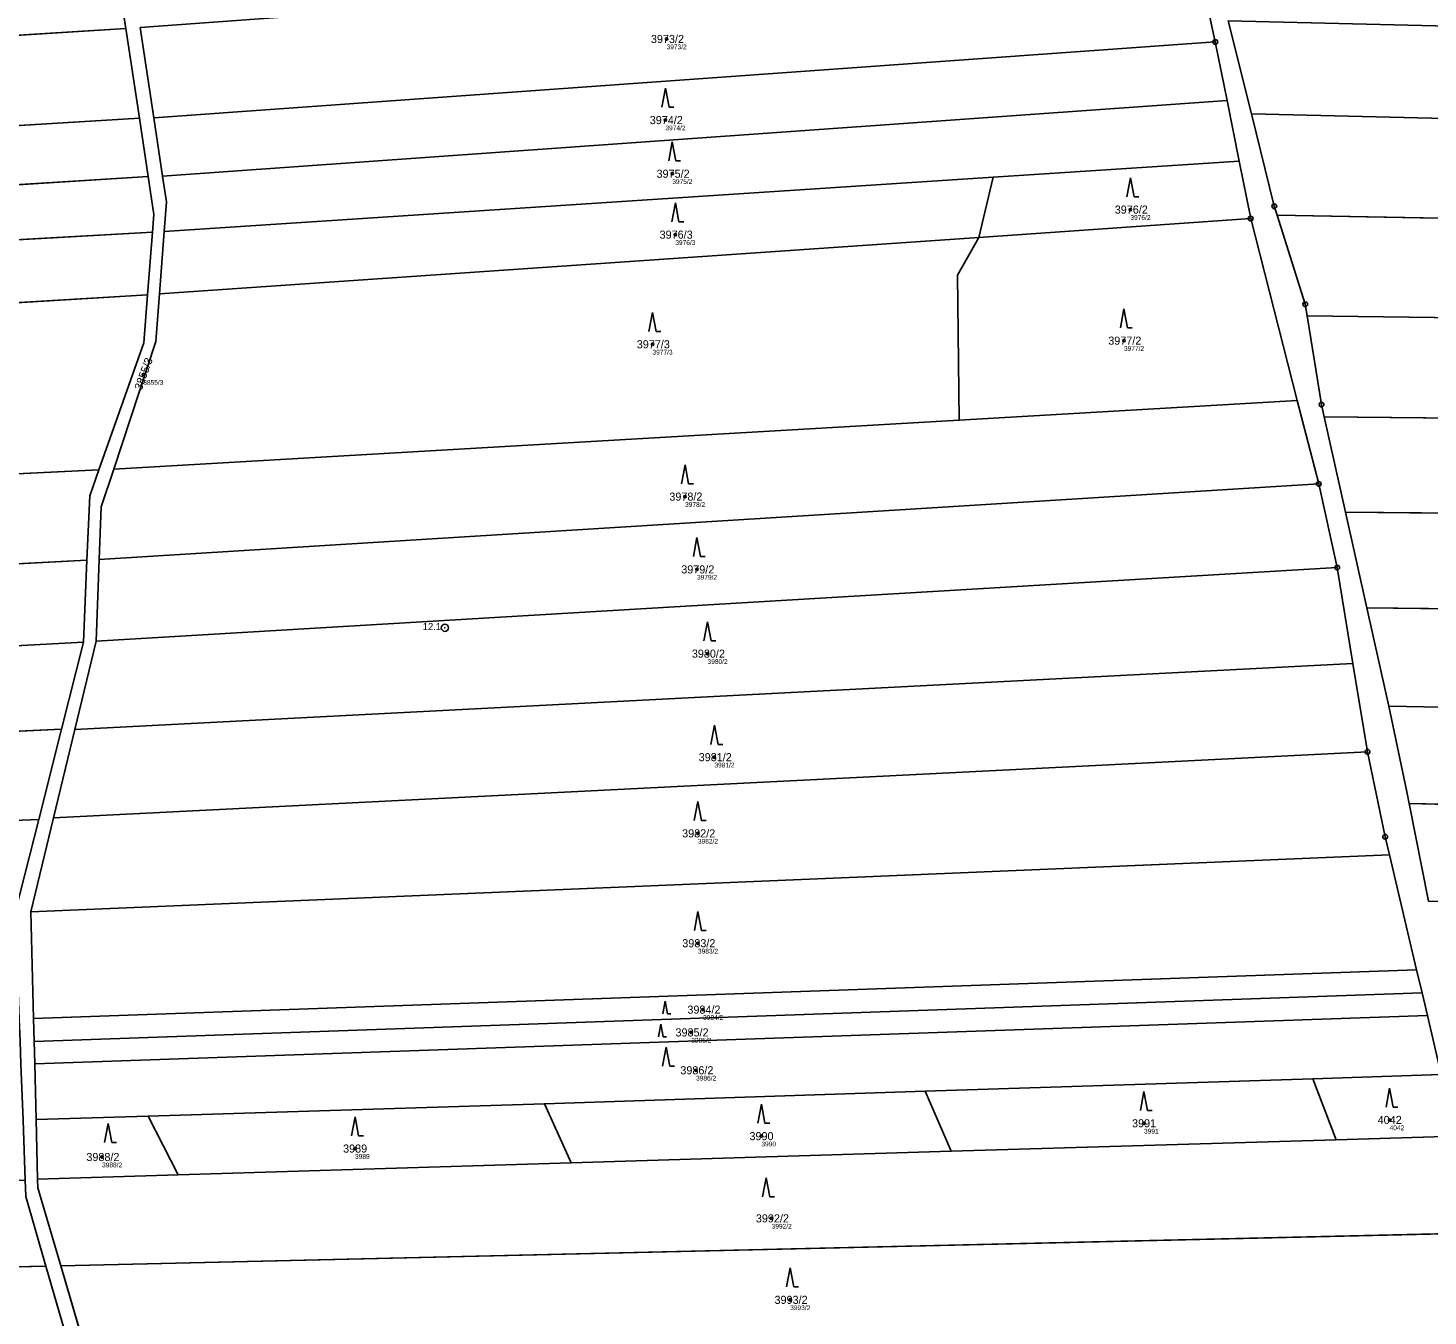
# Model space of a CAD drawing. Extents: x -658203 to -653176, y -1156738 to -1151709.
# Drawn here: x -657121.2 to -656826.8, y -1154514.8 to -1154244 of the extents above; entities that cross this region are included whole.
import ezdxf

# ---------------------------------------------------------------- set-up
doc = ezdxf.new("R2010")
doc.units = 0
for name, color, linetype in [('Vrstva 1', 7, 'Continuous'), ('Vrstva 2', 7, 'Continuous'), ('Vrstva 3', 7, 'Continuous'), ('Vrstva 50', 7, 'Continuous'), ('Vrstva 51', 7, 'Continuous'), ('Vrstva 8', 7, 'Continuous')]:
    doc.layers.add(name, color=color, linetype=linetype)

msp = doc.modelspace()

# ---------------------------------------------------------------- linework, layer by layer
at = {"layer": 'Vrstva 1'}
for p, q in [((-657103.33, -1154226.11), (-657100.61, -1154244.05)), ((-656875.69, -1154227.63), (-656871.55, -1154246.88)), ((-656863.98, -1154262.02), (-656868.85, -1154242.42)), ((-657353.46, -1154260.1), (-657100.61, -1154244.05)), ((-657100.61, -1154244.05), (-657097.75, -1154262.94)), ((-657094.69, -1154262.86), (-657097.56, -1154243.85)), ((-657094.69, -1154262.86), (-656871.55, -1154246.88)), ((-656871.55, -1154246.88), (-656869.09, -1154259.19)), ((-657092.85, -1154275.08), (-656869.09, -1154259.19)), ((-656869.09, -1154259.19), (-656866.53, -1154271.97)), ((-657346.72, -1154278.09), (-657097.75, -1154262.94)), ((-657097.75, -1154262.94), (-657095.9, -1154275.2)), ((-657092.85, -1154275.08), (-657094.69, -1154262.86)), ((-656491.72, -1154270.96), (-656863.98, -1154262.02)), ((-656866.53, -1154271.97), (-656918.24, -1154275.35)), ((-656866.53, -1154271.97), (-656864.12, -1154284.02)), ((-657341.93, -1154290.49), (-657095.9, -1154275.2)), ((-657092.51, -1154286.75), (-656918.24, -1154275.35)), ((-656918.24, -1154275.35), (-656921.29, -1154287.97)), ((-656921.29, -1154287.97), (-656864.12, -1154284.02)), ((-656864.12, -1154284.02), (-656854.31, -1154322.3)), ((-656497.45, -1154290.06), (-656858.56, -1154283.31)), ((-657094.98, -1154286.86), (-657338, -1154300.68)), ((-657094.98, -1154286.86), (-657096.02, -1154300.05)), ((-657093.5, -1154299.88), (-657092.51, -1154286.75)), ((-657093.5, -1154299.88), (-656921.29, -1154287.97)), ((-657332.68, -1154314.47), (-657096.02, -1154300.05)), ((-656482.07, -1154309.28), (-656852.25, -1154304.44)), ((-656925.41, -1154326.41), (-656854.31, -1154322.3)), ((-656854.31, -1154322.3), (-656849.82, -1154339.81)), ((-656481.55, -1154329.39), (-656848.64, -1154325.73)), ((-656844.18, -1154345.72), (-656848.64, -1154325.73)), ((-657103.15, -1154336.7), (-656925.41, -1154326.41)), ((-657320.04, -1154347.21), (-657106.24, -1154336.85)), ((-657106.2, -1154355.71), (-656849.82, -1154339.81)), ((-656849.82, -1154339.81), (-656845.93, -1154357.41)), ((-656481.02, -1154349.56), (-656844.18, -1154345.72)), ((-656839.68, -1154365.86), (-656844.18, -1154345.72)), ((-657312, -1154366.62), (-657108.76, -1154355.85)), ((-657108.76, -1154355.85), (-657109.51, -1154373.12)), ((-657106.84, -1154372.87), (-657106.2, -1154355.71)), ((-657106.84, -1154372.87), (-656845.93, -1154357.41)), ((-656845.93, -1154357.41), (-656842.61, -1154377.58)), ((-656484.7, -1154370.3), (-656839.68, -1154365.86)), ((-657111.33, -1154391.43), (-657106.84, -1154372.87)), ((-657305.56, -1154383.64), (-657109.51, -1154373.12)), ((-657109.51, -1154373.12), (-657114.11, -1154391.37)), ((-657111.33, -1154391.43), (-656842.61, -1154377.58)), ((-656842.61, -1154377.58), (-656839.56, -1154396.12)), ((-656488.75, -1154393.13), (-656835.1, -1154386.51)), ((-657298.44, -1154400.27), (-657114.11, -1154391.37)), ((-657114.11, -1154391.37), (-657118.9, -1154410.37)), ((-657115.81, -1154410.01), (-657111.33, -1154391.43)), ((-657115.81, -1154410.01), (-656839.56, -1154396.12)), ((-656492.9, -1154415.59), (-656830.81, -1154406.98)), ((-656826.71, -1154427.55), (-656830.81, -1154406.98)), ((-657291.24, -1154417.09), (-657118.9, -1154410.37)), ((-657118.9, -1154410.37), (-657123.83, -1154429.95)), ((-657120.59, -1154429.8), (-657115.81, -1154410.01)), ((-657120.59, -1154429.8), (-656834.95, -1154417.8)), ((-656834.95, -1154417.8), (-656829.25, -1154441.96)), ((-657120.01, -1154452.23), (-657120.59, -1154429.8)), ((-657120.01, -1154452.23), (-656829.25, -1154441.96)), ((-656829.25, -1154441.96), (-656828.1, -1154446.83)), ((-657119.88, -1154457.03), (-656828.1, -1154446.83)), ((-656828.1, -1154446.83), (-656826.97, -1154451.59)), ((-657119.88, -1154457.03), (-657120.01, -1154452.23)), ((-657119.75, -1154461.75), (-656826.97, -1154451.59)), ((-656826.97, -1154451.59), (-656824.04, -1154464)), ((-657119.75, -1154461.75), (-657119.88, -1154457.03)), ((-657119.45, -1154473.45), (-657119.75, -1154461.75)), ((-656824.04, -1154464), (-656851.04, -1154464.87)), ((-656851.04, -1154464.87), (-656932.54, -1154467.53)), ((-656846.12, -1154477.71), (-656851.04, -1154464.87)), ((-657012.58, -1154470.14), (-657095.92, -1154472.72)), ((-656932.54, -1154467.53), (-657012.58, -1154470.14)), ((-657006.94, -1154482.53), (-657012.58, -1154470.14)), ((-656927.08, -1154480.08), (-656932.54, -1154467.53)), ((-657119.45, -1154473.45), (-657095.92, -1154472.72)), ((-657095.92, -1154472.72), (-657089.62, -1154485.07)), ((-657119.13, -1154485.98), (-657119.45, -1154473.45)), ((-656927.08, -1154480.08), (-656846.12, -1154477.71)), ((-656846.12, -1154477.71), (-656820.98, -1154476.98)), ((-657006.94, -1154482.53), (-656927.08, -1154480.08)), ((-657089.62, -1154485.07), (-657006.94, -1154482.53)), ((-657119.13, -1154485.98), (-657089.62, -1154485.07)), ((-657114.27, -1154504.19), (-656816.18, -1154497.3)), ((-657251.44, -1154507.51), (-657117.39, -1154504.26)), ((-657117.39, -1154504.26), (-657111.69, -1154524.05)), ((-657108.48, -1154523.89), (-657114.27, -1154504.19))]:
    msp.add_line(p, q, dxfattribs=at)
for points in [[(-656858.56, -1154283.31), (-656859.15, -1154281.44), (-656863.98, -1154262.02)], [(-657095.9, -1154275.2), (-657094.69, -1154283.18), (-657094.98, -1154286.86)], [(-657092.51, -1154286.75), (-657092.03, -1154280.5), (-657092.85, -1154275.08)], [(-656852.25, -1154304.44), (-656852.64, -1154302.03), (-656858.56, -1154283.31)], [(-656921.29, -1154287.97), (-656925.72, -1154295.9), (-656925.41, -1154326.41)], [(-657096.02, -1154300.05), (-657096.81, -1154310.16), (-657106.24, -1154336.85)], [(-657103.15, -1154336.7), (-657094.26, -1154309.85), (-657093.5, -1154299.88)], [(-656848.64, -1154325.73), (-656849.22, -1154323.13), (-656852.25, -1154304.44)], [(-657106.24, -1154336.85), (-657108.18, -1154342.35), (-657108.76, -1154355.85)], [(-657106.2, -1154355.71), (-657105.78, -1154344.66), (-657103.15, -1154336.7)], [(-656835.1, -1154386.51), (-656835.68, -1154383.77), (-656839.68, -1154365.86)], [(-656830.81, -1154406.98), (-656831.36, -1154404.2), (-656835.1, -1154386.51)], [(-656839.56, -1154396.12), (-656835.85, -1154413.99), (-656834.95, -1154417.8)], [(-657121.73, -1154486.22), (-657121.6, -1154489.65), (-657117.39, -1154504.26)], [(-657114.27, -1154504.19), (-657119.08, -1154487.82), (-657119.13, -1154485.98)]]:
    msp.add_lwpolyline(points, dxfattribs=at)
at = {"layer": 'Vrstva 3'}
for p, q in [((-656987.15, -1154256.61), (-656987.9, -1154260.61)), ((-656986.4, -1154260.61), (-656987.15, -1154256.61)), ((-656986.4, -1154260.61), (-656985.4, -1154260.61)), ((-656985.71, -1154267.89), (-656986.46, -1154271.89)), ((-656984.96, -1154271.89), (-656985.71, -1154267.89)), ((-656984.96, -1154271.89), (-656983.96, -1154271.89)), ((-656889.39, -1154275.43), (-656890.14, -1154279.43)), ((-656888.64, -1154279.43), (-656889.39, -1154275.43)), ((-656985.07, -1154280.7), (-656985.82, -1154284.7)), ((-656984.32, -1154284.7), (-656985.07, -1154280.7)), ((-656888.64, -1154279.43), (-656887.64, -1154279.43)), ((-656984.32, -1154284.7), (-656983.32, -1154284.7)), ((-656989.87, -1154303.75), (-656990.62, -1154307.75)), ((-656989.12, -1154307.75), (-656989.87, -1154303.75)), ((-656890.75, -1154302.99), (-656891.5, -1154306.99)), ((-656890, -1154306.99), (-656890.75, -1154302.99)), ((-656989.12, -1154307.75), (-656988.12, -1154307.75)), ((-656890, -1154306.99), (-656889, -1154306.99)), ((-656983.02, -1154335.78), (-656983.77, -1154339.78)), ((-656982.27, -1154339.78), (-656983.02, -1154335.78)), ((-656982.27, -1154339.78), (-656981.27, -1154339.78)), ((-656980.52, -1154351.09), (-656981.27, -1154355.09)), ((-656979.77, -1154355.09), (-656980.52, -1154351.09)), ((-656979.77, -1154355.09), (-656978.77, -1154355.09)), ((-656978.3, -1154368.8), (-656979.05, -1154372.8)), ((-656977.55, -1154372.8), (-656978.3, -1154368.8)), ((-656977.55, -1154372.8), (-656976.55, -1154372.8)), ((-656976.85, -1154390.57), (-656977.6, -1154394.57)), ((-656976.1, -1154394.57), (-656976.85, -1154390.57)), ((-656976.1, -1154394.57), (-656975.1, -1154394.57)), ((-656980.33, -1154406.59), (-656981.08, -1154410.59)), ((-656979.58, -1154410.59), (-656980.33, -1154406.59)), ((-656979.58, -1154410.59), (-656978.58, -1154410.59)), ((-656980.31, -1154429.69), (-656981.06, -1154433.69)), ((-656979.56, -1154433.69), (-656980.31, -1154429.69)), ((-656979.56, -1154433.69), (-656978.56, -1154433.69)), ((-656987.19, -1154448.55), (-656987.69, -1154451.23)), ((-656986.69, -1154451.23), (-656987.19, -1154448.55)), ((-656986.69, -1154451.23), (-656986.02, -1154451.23)), ((-656988.1, -1154453.41), (-656988.6, -1154456.09)), ((-656987.6, -1154456.09), (-656988.1, -1154453.41)), ((-656987.01, -1154458.25), (-656987.76, -1154462.25)), ((-656987.6, -1154456.09), (-656986.93, -1154456.09)), ((-656986.26, -1154462.25), (-656987.01, -1154458.25)), ((-656986.26, -1154462.25), (-656985.26, -1154462.25)), ((-656834.91, -1154466.84), (-656835.66, -1154470.84)), ((-656834.16, -1154470.84), (-656834.91, -1154466.84)), ((-656886.55, -1154467.55), (-656887.3, -1154471.55)), ((-656885.8, -1154471.55), (-656886.55, -1154467.55)), ((-657052.41, -1154472.86), (-657053.16, -1154476.86)), ((-657051.66, -1154476.86), (-657052.41, -1154472.86)), ((-656966.98, -1154470.25), (-656967.73, -1154474.25)), ((-656966.23, -1154474.25), (-656966.98, -1154470.25)), ((-656885.8, -1154471.55), (-656884.8, -1154471.55)), ((-656834.16, -1154470.84), (-656833.16, -1154470.84)), ((-657104.32, -1154474.28), (-657105.07, -1154478.28)), ((-657103.57, -1154478.28), (-657104.32, -1154474.28)), ((-656966.23, -1154474.25), (-656965.23, -1154474.25)), ((-657103.57, -1154478.28), (-657102.57, -1154478.28)), ((-657051.66, -1154476.86), (-657050.66, -1154476.86)), ((-656965.98, -1154485.7), (-656966.73, -1154489.7)), ((-656965.23, -1154489.7), (-656965.98, -1154485.7)), ((-656965.23, -1154489.7), (-656964.23, -1154489.7)), ((-656960.92, -1154504.67), (-656961.67, -1154508.67)), ((-656960.17, -1154508.67), (-656960.92, -1154504.67)), ((-656960.17, -1154508.67), (-656959.17, -1154508.67))]:
    msp.add_line(p, q, dxfattribs=at)
at = {"layer": 'Vrstva 50'}
for centre in [(-656986.91, -1154246.26), (-656987.15, -1154263.31), (-656985.71, -1154274.59), (-656889.39, -1154282.13), (-656985.07, -1154287.4), (-656989.87, -1154310.45), (-656890.75, -1154309.69), (-657096.93, -1154316.81), (-656983.02, -1154342.48), (-656980.52, -1154357.79), (-656978.3, -1154375.5), (-656976.85, -1154397.27), (-656980.33, -1154413.29), (-656980.31, -1154436.39), (-656979.23, -1154450.35), (-656981.73, -1154455.14), (-656980.71, -1154463.1), (-656886.55, -1154474.25), (-656834.91, -1154473.54), (-656966.98, -1154476.95), (-657105.58, -1154481.34), (-657052.41, -1154479.56), (-656964.83, -1154494.24), (-656960.92, -1154511.37)]:
    msp.add_circle(centre, 0.25, dxfattribs=at)
at = {"layer": 'Vrstva 51'}
for points in [[(-657100.61, -1154244.05), (-657103.33, -1154226.11), (-657359.83, -1154243.11), (-657353.46, -1154260.1)], [(-657094.69, -1154262.86), (-656871.55, -1154246.88), (-656875.69, -1154227.63), (-657097.56, -1154243.85)], [(-656679.88, -1154247), (-656868.85, -1154242.42), (-656863.98, -1154262.02), (-656491.72, -1154270.96), (-656485.6, -1154250.57)], [(-657097.75, -1154262.94), (-657100.61, -1154244.05), (-657353.46, -1154260.1), (-657346.72, -1154278.09)], [(-656869.09, -1154259.19), (-656871.55, -1154246.88), (-657094.69, -1154262.86), (-657092.85, -1154275.08)], [(-656918.24, -1154275.35), (-656866.53, -1154271.97), (-656869.09, -1154259.19), (-657092.85, -1154275.08), (-657092.03, -1154280.5), (-657092.51, -1154286.75)], [(-657095.9, -1154275.2), (-657097.75, -1154262.94), (-657346.72, -1154278.09), (-657341.93, -1154290.49)], [(-656863.98, -1154262.02), (-656859.15, -1154281.44), (-656858.56, -1154283.31), (-656497.45, -1154290.06), (-656491.72, -1154270.96)], [(-656921.29, -1154287.97), (-656864.12, -1154284.02), (-656866.53, -1154271.97), (-656918.24, -1154275.35)], [(-657341.93, -1154290.49), (-657338, -1154300.68), (-657094.98, -1154286.86), (-657094.69, -1154283.18), (-657095.9, -1154275.2)], [(-657093.5, -1154299.88), (-656921.29, -1154287.97), (-656918.24, -1154275.35), (-657092.51, -1154286.75)], [(-656925.72, -1154295.9), (-656925.41, -1154326.41), (-656854.31, -1154322.3), (-656864.12, -1154284.02), (-656921.29, -1154287.97)], [(-656858.56, -1154283.31), (-656852.64, -1154302.03), (-656852.25, -1154304.44), (-656482.07, -1154309.28), (-656482.3, -1154300.29), (-656499.37, -1154296.45), (-656497.45, -1154290.06)], [(-657332.68, -1154314.47), (-657096.02, -1154300.05), (-657094.98, -1154286.86), (-657338, -1154300.68)], [(-657103.15, -1154336.7), (-656925.41, -1154326.41), (-656925.72, -1154295.9), (-656921.29, -1154287.97), (-657093.5, -1154299.88), (-657094.26, -1154309.85)], [(-657320.04, -1154347.21), (-657106.24, -1154336.85), (-657096.81, -1154310.16), (-657096.02, -1154300.05), (-657332.68, -1154314.47)], [(-656852.25, -1154304.44), (-656849.22, -1154323.13), (-656848.64, -1154325.73), (-656481.55, -1154329.39), (-656482.07, -1154309.28)], [(-656849.82, -1154339.81), (-656854.31, -1154322.3), (-656925.41, -1154326.41), (-657103.15, -1154336.7), (-657105.78, -1154344.66), (-657106.2, -1154355.71)], [(-656481.55, -1154329.39), (-656848.64, -1154325.73), (-656844.18, -1154345.72), (-656481.02, -1154349.56)], [(-657108.76, -1154355.85), (-657108.18, -1154342.35), (-657106.24, -1154336.85), (-657320.04, -1154347.21), (-657312.62, -1154364.98), (-657312, -1154366.62)], [(-657106.84, -1154372.87), (-656845.93, -1154357.41), (-656849.82, -1154339.81), (-657106.2, -1154355.71)], [(-656844.18, -1154345.72), (-656839.68, -1154365.86), (-656484.7, -1154370.3), (-656481.02, -1154349.56)], [(-657109.51, -1154373.12), (-657108.76, -1154355.85), (-657312, -1154366.62), (-657305.56, -1154383.64)], [(-656842.61, -1154377.58), (-656845.93, -1154357.41), (-657106.84, -1154372.87), (-657111.33, -1154391.43)], [(-656484.7, -1154370.3), (-656839.68, -1154365.86), (-656835.68, -1154383.77), (-656835.1, -1154386.51), (-656488.75, -1154393.13)], [(-657114.11, -1154391.37), (-657109.51, -1154373.12), (-657305.56, -1154383.64), (-657298.44, -1154400.27)], [(-657115.81, -1154410.01), (-656839.56, -1154396.12), (-656842.61, -1154377.58), (-657111.33, -1154391.43)], [(-656835.1, -1154386.51), (-656831.36, -1154404.2), (-656830.81, -1154406.98), (-656492.9, -1154415.59), (-656488.75, -1154393.13)], [(-657118.9, -1154410.37), (-657114.11, -1154391.37), (-657298.44, -1154400.27), (-657291.24, -1154417.09)], [(-656834.95, -1154417.8), (-656835.85, -1154413.99), (-656839.56, -1154396.12), (-657115.81, -1154410.01), (-657120.59, -1154429.8)], [(-656830.81, -1154406.98), (-656826.71, -1154427.55), (-656497.05, -1154438.06), (-656492.9, -1154415.59)], [(-657123.83, -1154429.95), (-657118.9, -1154410.37), (-657291.24, -1154417.09), (-657283.88, -1154434.95)], [(-656829.25, -1154441.96), (-656834.95, -1154417.8), (-657120.59, -1154429.8), (-657120.01, -1154452.23)], [(-656828.1, -1154446.83), (-656829.25, -1154441.96), (-657120.01, -1154452.23), (-657119.88, -1154457.03)], [(-656826.97, -1154451.59), (-656828.1, -1154446.83), (-657119.88, -1154457.03), (-657119.75, -1154461.75)], [(-657095.92, -1154472.72), (-657012.58, -1154470.14), (-656932.54, -1154467.53), (-656851.04, -1154464.87), (-656824.04, -1154464), (-656826.97, -1154451.59), (-657119.75, -1154461.75), (-657119.45, -1154473.45)], [(-656846.12, -1154477.71), (-656820.98, -1154476.98), (-656824.04, -1154464), (-656851.04, -1154464.87)], [(-656846.12, -1154477.71), (-656851.04, -1154464.87), (-656932.54, -1154467.53), (-656927.08, -1154480.08)], [(-657006.94, -1154482.53), (-657012.58, -1154470.14), (-657095.92, -1154472.72), (-657089.62, -1154485.07)], [(-656932.54, -1154467.53), (-657012.58, -1154470.14), (-657006.94, -1154482.53), (-656927.08, -1154480.08)], [(-657119.13, -1154485.98), (-657089.62, -1154485.07), (-657095.92, -1154472.72), (-657119.45, -1154473.45)], [(-656816.18, -1154497.3), (-656820.98, -1154476.98), (-656846.12, -1154477.71), (-656927.08, -1154480.08), (-657006.94, -1154482.53), (-657089.62, -1154485.07), (-657119.13, -1154485.98), (-657119.08, -1154487.82), (-657114.27, -1154504.19)], [(-657117.39, -1154504.26), (-657121.6, -1154489.65), (-657121.73, -1154486.22), (-657174.75, -1154487.43), (-657261.08, -1154489.4), (-657251.44, -1154507.51)], [(-656811.29, -1154518), (-656816.18, -1154497.3), (-657114.27, -1154504.19), (-657108.48, -1154523.89)], [(-657111.69, -1154524.05), (-657117.39, -1154504.26), (-657251.44, -1154507.51), (-657245.07, -1154525.71)]]:
    msp.add_lwpolyline(points, close=True, dxfattribs=at)
for points in [[(-657103.33, -1154226.11), (-657100.61, -1154244.05), (-657097.75, -1154262.94), (-657095.9, -1154275.2), (-657094.69, -1154283.18), (-657094.98, -1154286.86), (-657096.02, -1154300.05), (-657096.81, -1154310.16), (-657106.24, -1154336.85), (-657108.18, -1154342.35), (-657108.76, -1154355.85), (-657109.51, -1154373.12), (-657114.11, -1154391.37), (-657118.9, -1154410.37), (-657123.83, -1154429.95), (-657122.99, -1154452.37), (-657122.82, -1154457), (-657122.64, -1154461.82), (-657122.19, -1154473.67), (-657121.73, -1154486.22), (-657121.6, -1154489.65), (-657117.39, -1154504.26), (-657111.69, -1154524.05)], [(-656875.69, -1154227.63), (-656871.55, -1154246.88), (-656869.09, -1154259.19), (-656866.53, -1154271.97), (-656864.12, -1154284.02), (-656854.31, -1154322.3), (-656849.82, -1154339.81), (-656845.93, -1154357.41), (-656842.61, -1154377.58), (-656839.56, -1154396.12), (-656835.85, -1154413.99), (-656834.95, -1154417.8), (-656829.25, -1154441.96), (-656828.1, -1154446.83), (-656826.97, -1154451.59), (-656824.04, -1154464)], [(-656826.71, -1154427.55), (-656830.81, -1154406.98), (-656831.36, -1154404.2), (-656835.1, -1154386.51), (-656835.68, -1154383.77), (-656839.68, -1154365.86), (-656844.18, -1154345.72), (-656848.64, -1154325.73), (-656849.22, -1154323.13), (-656852.25, -1154304.44), (-656852.64, -1154302.03), (-656858.56, -1154283.31), (-656859.15, -1154281.44), (-656863.98, -1154262.02), (-656868.85, -1154242.42)], [(-657094.26, -1154309.85), (-657093.5, -1154299.88), (-657092.51, -1154286.75), (-657092.03, -1154280.5), (-657092.85, -1154275.08), (-657094.69, -1154262.86), (-657097.56, -1154243.85)], [(-657108.48, -1154523.89), (-657114.27, -1154504.19), (-657119.08, -1154487.82), (-657119.13, -1154485.98), (-657119.45, -1154473.45), (-657119.75, -1154461.75), (-657119.88, -1154457.03), (-657120.01, -1154452.23), (-657120.59, -1154429.8), (-657115.81, -1154410.01), (-657111.33, -1154391.43), (-657106.84, -1154372.87), (-657106.2, -1154355.71), (-657105.78, -1154344.66), (-657103.15, -1154336.7), (-657094.26, -1154309.85)]]:
    msp.add_lwpolyline(points, dxfattribs=at)
at = {"layer": 'Vrstva 8'}
for centre, radius in [((-656871.55, -1154246.88), 0.5), ((-656871.55, -1154246.88), 0.0303), ((-656859.15, -1154281.44), 0.5), ((-656859.15, -1154281.44), 0.0303), ((-656864.12, -1154284.02), 0.5), ((-656864.12, -1154284.02), 0.0303), ((-656852.64, -1154302.03), 0.5), ((-656852.64, -1154302.03), 0.0303), ((-656849.22, -1154323.13), 0.5), ((-656849.22, -1154323.13), 0.0303), ((-656849.82, -1154339.81), 0.5), ((-656849.82, -1154339.81), 0.0303), ((-656845.93, -1154357.41), 0.5), ((-656845.93, -1154357.41), 0.0303), ((-657033.52, -1154370.06), 0.75), ((-657033.52, -1154370.06), 0.03), ((-656839.56, -1154396.12), 0.5), ((-656839.56, -1154396.12), 0.0303), ((-656835.85, -1154413.99), 0.5), ((-656835.85, -1154413.99), 0.0303)]:
    msp.add_circle(centre, radius, dxfattribs=at)

# ---------------------------------------------------------------- texts
at = {"layer": 'Vrstva 2'}
for s, p in [('3973/2', (-656990.21, -1154247.11)), ('3974/2', (-656990.45, -1154264.16)), ('3975/2', (-656989.02, -1154275.44)), ('3976/2', (-656892.7, -1154282.98)), ('3976/3', (-656988.38, -1154288.25)), ('3977/3', (-656993.18, -1154311.3)), ('3977/2', (-656894.06, -1154310.54)), ('3978/2', (-656986.33, -1154343.33)), ('3979/2', (-656983.83, -1154358.64)), ('3980/2', (-656981.6, -1154376.35)), ('3981/2', (-656980.16, -1154398.12)), ('3982/2', (-656983.64, -1154414.14)), ('3983/2', (-656983.61, -1154437.24)), ('3984/2', (-656982.54, -1154451.2)), ('3985/2', (-656985.04, -1154455.99)), ('3986/2', (-656984.02, -1154463.95)), ('4042', (-656837.42, -1154474.39)), ('3990', (-656969.49, -1154477.8)), ('3991', (-656889.06, -1154475.1)), ('3989', (-657054.92, -1154480.41)), ('3988/2', (-657108.89, -1154482.19)), ('3992/2', (-656968.14, -1154495.09)), ('3993/2', (-656964.22, -1154512.22))]:
    msp.add_text(s, height=1.7, dxfattribs=at).set_placement(p)
msp.add_text('3855/3', height=1.7, rotation=70, dxfattribs=at).set_placement((-657097.26, -1154320.21))
at = {"layer": 'Vrstva 50'}
for s, p in [('3973/2', (-656986.91, -1154248.42)), ('3974/2', (-656987.15, -1154265.47)), ('3975/2', (-656985.71, -1154276.75)), ('3976/2', (-656889.39, -1154284.29)), ('3976/3', (-656985.07, -1154289.56)), ('3977/2', (-656890.75, -1154311.85)), ('3977/3', (-656989.87, -1154312.61)), ('3855/3', (-657096.93, -1154318.97)), ('3978/2', (-656983.02, -1154344.64)), ('3979/2', (-656980.52, -1154359.95)), ('3980/2', (-656978.3, -1154377.66)), ('3981/2', (-656976.85, -1154399.43)), ('3982/2', (-656980.33, -1154415.45)), ('3983/2', (-656980.31, -1154438.55)), ('3984/2', (-656979.23, -1154452.51)), ('3985/2', (-656981.73, -1154457.3)), ('3986/2', (-656980.71, -1154465.26)), ('3991', (-656886.55, -1154476.41)), ('4042', (-656834.91, -1154475.7)), ('3990', (-656966.98, -1154479.11)), ('3989', (-657052.41, -1154481.72)), ('3988/2', (-657105.58, -1154483.5)), ('3992/2', (-656964.83, -1154496.4)), ('3993/2', (-656960.92, -1154513.53))]:
    msp.add_text(s, height=1, dxfattribs=at).set_placement(p)
at = {"layer": 'Vrstva 8'}
msp.add_text('12.1', height=1.5, dxfattribs=at).set_placement((-657038.2, -1154370.56))

doc.saveas('drawing.dxf')
